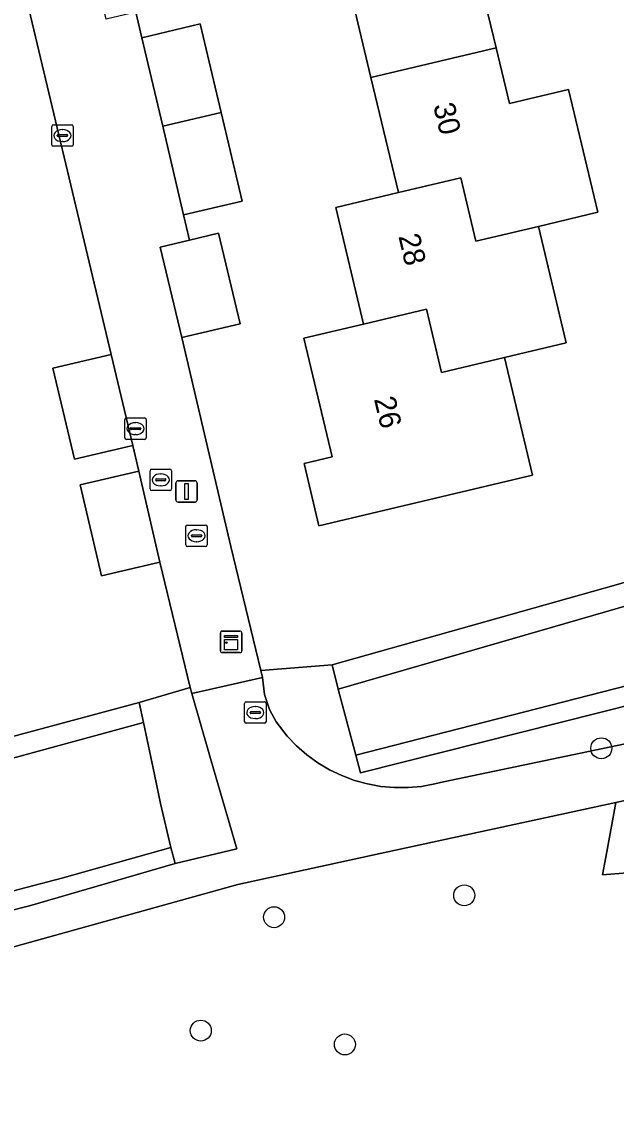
# Model space of a CAD drawing. Extents: x 158031 to 159244, y 380104 to 381214.
# Drawn here: x 159175.9 to 159203.6, y 380487.8 to 380538.8 of the extents above; entities that cross this region are included whole.
import ezdxf

# ---------------------------------------------------------------- set-up
doc = ezdxf.new("R2010")
doc.units = 0
for name, color, linetype in [('IMGEO_Boom', 7, 'Continuous'), ('IMGEO_Brandkraan', 7, 'Continuous'), ('IMGEO_Erf', 7, 'Continuous'), ('IMGEO_Groenvoorziening', 7, 'Continuous'), ('IMGEO_Hek', 7, 'Continuous'), ('IMGEO_Kast', 7, 'Continuous'), ('IMGEO_Kolk', 7, 'Continuous'), ('IMGEO_Lichtmast', 7, 'Continuous'), ('IMGEO_Oever', 7, 'Continuous'), ('IMGEO_Pand', 7, 'Continuous'), ('IMGEO_Pand_nummerreeks', 7, 'Continuous'), ('IMGEO_Rioolput', 7, 'Continuous'), ('IMGEO_Voetpad_halfverhard', 7, 'Continuous'), ('IMGEO_Voetpad_open', 7, 'Continuous'), ('IMGEO_Waterloop', 7, 'Continuous')]:
    doc.layers.add(name, color=color, linetype=linetype)

msp = doc.modelspace()

# ---------------------------------------------------------------- linework, layer by layer
at = {"layer": 'IMGEO_Boom'}
for centre in [(159202.938, 380504.84), (159196.542, 380497.975), (159187.669, 380496.953), (159184.248, 380491.657), (159190.971, 380491.013)]:
    msp.add_circle(centre, 0.489, dxfattribs=at)
at = {"layer": 'IMGEO_Brandkraan'}
for p, q in [((159183.548, 380514.338), (159183.548, 380515.19)), ((159183.623, 380515.264), (159184.475, 380515.264)), ((159184.036, 380515.044), (159184.061, 380515.044)), ((159184.549, 380515.19), (159184.549, 380514.338)), ((159183.807, 380514.758), (159183.807, 380514.77)), ((159184.245, 380514.721), (159183.847, 380514.721)), ((159183.85, 380514.807), (159184.248, 380514.807)), ((159184.059, 380514.484), (159184.034, 380514.484)), ((159184.291, 380514.77), (159184.291, 380514.758)), ((159184.475, 380514.264), (159183.623, 380514.264))]:
    msp.add_line(p, q, dxfattribs=at)
for points in [[(159183.548, 380514.338), (159183.548, 380515.19)], [(159183.623, 380515.264), (159184.475, 380515.264)], [(159184.549, 380515.19), (159184.549, 380514.338)], [(159184.475, 380514.264), (159183.623, 380514.264)]]:
    msp.add_lwpolyline(points, dxfattribs=at)
for centre, radius, start, end in [((159183.625, 380515.188), 0.0765, 91.552, 178.448), ((159183.625, 380515.188), 0.0765, 91.552, 178.448), ((159184.473, 380515.188), 0.0765, 1.552, 88.448), ((159184.473, 380515.188), 0.0765, 1.552, 88.448), ((159183.847, 380514.767), 0.0403, 85.8775, 175.7526), ((159183.844, 380514.757), 0.0366, 178.938, 274.7102), ((159184.248, 380514.764), 0.043, 264.8664, 352.4533), ((159184.252, 380514.769), 0.0386, 1.7309, 96.639), ((159183.625, 380514.34), 0.0765, 181.552, 268.448), ((159183.625, 380514.34), 0.0765, 181.552, 268.448), ((159184.473, 380514.34), 0.0765, 271.552, 358.448), ((159184.473, 380514.34), 0.0765, 271.552, 358.448)]:
    msp.add_arc(centre, radius, start, end, dxfattribs=at)
for centre, major_axis, ratio, start_param, end_param in [((159184.035, 380514.764), (-0.387, 0.002), 0.722429, 4.712389, 7.853982), ((159184.06, 380514.764), (-0.39, 0.002), 0.717154, 1.570796, 4.712389)]:
    msp.add_ellipse(centre, major_axis=major_axis, ratio=ratio, start_param=start_param, end_param=end_param, dxfattribs=at)
at = {"layer": 'IMGEO_Erf'}
for points in [[(159181.212, 380539.218), (159181.494, 380538.021), (159184.219, 380538.664), (159185.195, 380534.53), (159186.171, 380530.396), (159183.446, 380529.753), (159183.726, 380528.566), (159185.078, 380528.89), (159186.082, 380524.667), (159183.358, 380524.019), (159185.648, 380514.267), (159187.042, 380508.472), (159190.373, 380508.736), (159203.635, 380512.47), (159218.284, 380516.797), (159205.315, 380561.828)], [(159155.449, 380500), (159181.378, 380506.972), (159183.757, 380507.682), (159182.344, 380513.535), (159179.618, 380512.897), (159178.624, 380517.145), (159181.35, 380517.783), (159181.072, 380518.982), (159178.347, 380518.337), (159177.342, 380522.588), (159180.067, 380523.232), (159175.506, 380542.385)], [(159197.383, 380540.264), (159198.028, 380537.552), (159198.647, 380534.945), (159201.414, 380535.603), (159202.776, 380529.869), (159200.001, 380529.21), (159201.293, 380523.769), (159198.418, 380523.086), (159199.723, 380517.596), (159189.763, 380515.23), (159189.072, 380518.142), (159190.377, 380518.452), (159189.063, 380523.984), (159191.848, 380524.646), (159190.554, 380530.095), (159193.466, 380530.786), (159192.188, 380536.165), (159190.91, 380541.545)]]:
    msp.add_lwpolyline(points, dxfattribs=at)
at = {"layer": 'IMGEO_Groenvoorziening'}
for points in [[(159221.372, 380511.174), (159191.697, 380503.697), (159191.476, 380504.525), (159191.028, 380506.201), (159190.656, 380507.596), (159190.373, 380508.736), (159187.042, 380508.472), (159187.12, 380508.15), (159187.221, 380507.36), (159187.457, 380506.647), (159187.763, 380506.069), (159188.28, 380505.405), (159188.719, 380504.948), (159189.197, 380504.533), (159189.711, 380504.162), (159190.255, 380503.838), (159190.826, 380503.564), (159191.42, 380503.342), (159192.031, 380503.174), (159192.654, 380503.061), (159193.285, 380503.005), (159193.919, 380503.005), (159194.55, 380503.062), (159195.173, 380503.174), (159195.581, 380503.28), (159218.842, 380508.148)], [(159222.405, 380484.371), (159222.854, 380489.379), (159223.14, 380492.265), (159220.815, 380492.175), (159220.108, 380492.147), (159214.863, 380494.439), (159211.133, 380498.326), (159207.448, 380499.293), (159202.988, 380498.934), (159203.188, 380500), (159203.618, 380502.308), (159192.979, 380500), (159185.982, 380498.482), (159172.715, 380494.796), (159168.422, 380491.242), (159141.818, 380479.927)]]:
    msp.add_lwpolyline(points, dxfattribs=at)
for points in [[(159184.7, 380504.368), (159183.827, 380507.393), (159183.757, 380507.682), (159181.378, 380506.972), (159181.571, 380506.05), (159182.08, 380503.61), (159182.362, 380502.263), (159182.846, 380500.211), (159183.054, 380499.465), (159185.926, 380500.142)], [(159223.099, 380500), (159222.965, 380501.818), (159217.54, 380503.844), (159216.569, 380504.058), (159215.584, 380504.185), (159214.591, 380504.224), (159214.128, 380504.211), (159206.585, 380502.959), (159203.618, 380502.308), (159203.188, 380500), (159202.988, 380498.934), (159207.448, 380499.293), (159211.133, 380498.326), (159214.863, 380494.439), (159220.108, 380492.147), (159220.815, 380492.175), (159223.14, 380492.265), (159223.443, 380495.319)]]:
    msp.add_lwpolyline(points, close=True, dxfattribs=at)
at = {"layer": 'IMGEO_Hek'}
for points in [[(159187.042, 380508.472), (159185.648, 380514.267)], [(159187.12, 380508.15), (159187.042, 380508.472)]]:
    msp.add_lwpolyline(points, dxfattribs=at)
at = {"layer": 'IMGEO_Kast'}
for p, q in [((159185.16, 380509.385), (159185.16, 380510.226)), ((159185.16, 380510.226), (159185.16, 380509.385)), ((159185.235, 380510.31), (159186.076, 380510.31)), ((159186.076, 380510.31), (159185.235, 380510.31)), ((159186.16, 380510.235), (159186.16, 380509.394)), ((159186.16, 380509.394), (159186.16, 380510.235)), ((159186.085, 380509.31), (159185.244, 380509.31)), ((159185.244, 380509.31), (159186.085, 380509.31))]:
    msp.add_line(p, q, dxfattribs=at)
for points in [[(159185.355, 380510.1), (159185.955, 380510.1), (159185.955, 380510.015), (159185.355, 380510.015), (159185.355, 380510.1)], [(159185.355, 380509.925), (159185.955, 380509.925), (159185.955, 380509.436), (159185.355, 380509.436), (159185.355, 380509.925)]]:
    msp.add_lwpolyline(points, dxfattribs=at)
msp.add_circle((159185.439, 380509.774), 0.0377, dxfattribs=at)
for centre, start, end in [((159185.238, 380510.232), 92.4484, 184.2845), ((159185.238, 380510.232), 92.4484, 184.2845), ((159186.082, 380510.232), 2.4484, 94.2845), ((159186.082, 380510.232), 2.4484, 94.2845), ((159185.238, 380509.388), 182.4484, 274.2845), ((159185.238, 380509.388), 182.4484, 274.2845), ((159186.082, 380509.388), 272.4484, 4.2845), ((159186.082, 380509.388), 272.4484, 4.2845)]:
    msp.add_arc(centre, 0.0779, start, end, dxfattribs=at)
at = {"layer": 'IMGEO_Kolk'}
for p, q in [((159177.292, 380533.026), (159177.292, 380533.878)), ((159177.367, 380533.952), (159178.219, 380533.952)), ((159178.293, 380533.878), (159178.293, 380533.026)), ((159177.551, 380533.446), (159177.551, 380533.458)), ((159177.989, 380533.409), (159177.591, 380533.409)), ((159177.594, 380533.495), (159177.992, 380533.495)), ((159177.78, 380533.732), (159177.805, 380533.732)), ((159178.035, 380533.458), (159178.035, 380533.446)), ((159178.219, 380532.952), (159177.367, 380532.952)), ((159177.803, 380533.172), (159177.778, 380533.172)), ((159180.701, 380519.34), (159180.701, 380520.192)), ((159180.776, 380520.266), (159181.628, 380520.266)), ((159181.189, 380520.046), (159181.214, 380520.046)), ((159181.702, 380520.192), (159181.702, 380519.34)), ((159180.96, 380519.76), (159180.96, 380519.772)), ((159181.398, 380519.723), (159181, 380519.723)), ((159181.003, 380519.809), (159181.401, 380519.809)), ((159181.444, 380519.772), (159181.444, 380519.76)), ((159181.628, 380519.266), (159180.776, 380519.266)), ((159181.212, 380519.486), (159181.187, 380519.486))]:
    msp.add_line(p, q, dxfattribs=at)
for points in [[(159177.292, 380533.026), (159177.292, 380533.878)], [(159177.367, 380533.952), (159178.219, 380533.952)], [(159178.293, 380533.878), (159178.293, 380533.026)], [(159178.219, 380532.952), (159177.367, 380532.952)], [(159180.701, 380519.34), (159180.701, 380520.192)], [(159180.776, 380520.266), (159181.628, 380520.266)], [(159181.702, 380520.192), (159181.702, 380519.34)], [(159181.628, 380519.266), (159180.776, 380519.266)]]:
    msp.add_lwpolyline(points, dxfattribs=at)
for centre, radius, start, end in [((159177.369, 380533.876), 0.0765, 91.552, 178.448), ((159177.369, 380533.876), 0.0765, 91.552, 178.448), ((159178.217, 380533.876), 0.0765, 1.552, 88.448), ((159178.217, 380533.876), 0.0765, 1.552, 88.448), ((159177.591, 380533.455), 0.0403, 85.8775, 175.7526), ((159177.588, 380533.445), 0.0366, 178.938, 274.7102), ((159177.992, 380533.452), 0.043, 264.8664, 352.4533), ((159177.996, 380533.457), 0.0386, 1.7309, 96.639), ((159177.369, 380533.028), 0.0765, 181.552, 268.448), ((159177.369, 380533.028), 0.0765, 181.552, 268.448), ((159178.217, 380533.028), 0.0765, 271.552, 358.448), ((159178.217, 380533.028), 0.0765, 271.552, 358.448), ((159180.778, 380520.19), 0.0765, 91.552, 178.448), ((159180.778, 380520.19), 0.0765, 91.552, 178.448), ((159181.626, 380520.19), 0.0765, 1.552, 88.448), ((159181.626, 380520.19), 0.0765, 1.552, 88.448), ((159181, 380519.769), 0.0403, 85.8775, 175.7526), ((159180.997, 380519.759), 0.0366, 178.938, 274.7102), ((159181.401, 380519.766), 0.043, 264.8664, 352.4533), ((159181.405, 380519.771), 0.0386, 1.7309, 96.639), ((159180.778, 380519.342), 0.0765, 181.552, 268.448), ((159180.778, 380519.342), 0.0765, 181.552, 268.448), ((159181.626, 380519.342), 0.0765, 271.552, 358.448), ((159181.626, 380519.342), 0.0765, 271.552, 358.448)]:
    msp.add_arc(centre, radius, start, end, dxfattribs=at)
for centre, major_axis, ratio, start_param, end_param in [((159177.779, 380533.452), (-0.387, 0.002), 0.722429, 4.712389, 7.853982), ((159177.804, 380533.452), (-0.39, 0.002), 0.717154, 1.570796, 4.712389), ((159181.188, 380519.766), (-0.387, 0.002), 0.722429, 4.712389, 7.853982), ((159181.213, 380519.766), (-0.39, 0.002), 0.717154, 1.570796, 4.712389)]:
    msp.add_ellipse(centre, major_axis=major_axis, ratio=ratio, start_param=start_param, end_param=end_param, dxfattribs=at)
at = {"layer": 'IMGEO_Lichtmast'}
for p, q in [((159183.088, 380516.434), (159183.088, 380517.234)), ((159183.088, 380517.234), (159183.088, 380516.434)), ((159183.188, 380517.334), (159183.978, 380517.334)), ((159183.978, 380517.334), (159183.188, 380517.334)), ((159184.078, 380517.234), (159184.078, 380516.434)), ((159184.078, 380516.434), (159184.078, 380517.234)), ((159183.978, 380516.334), (159183.188, 380516.334)), ((159183.188, 380516.334), (159183.978, 380516.334))]:
    msp.add_line(p, q, dxfattribs=at)
msp.add_lwpolyline([(159183.508, 380517.209), (159183.658, 380517.209), (159183.658, 380516.459), (159183.508, 380516.459), (159183.508, 380517.209)], dxfattribs=at)
for centre, start, end in [((159183.188, 380517.234), 90, 180), ((159183.188, 380517.234), 90, 180), ((159183.978, 380517.234), 0, 90), ((159183.978, 380517.234), 360, 90), ((159183.188, 380516.434), 180, 270), ((159183.188, 380516.434), 180, 270), ((159183.978, 380516.434), 270, 0), ((159183.978, 380516.434), 270, 0)]:
    msp.add_arc(centre, 0.1, start, end, dxfattribs=at)
at = {"layer": 'IMGEO_Oever'}
for points in [[(159219.964, 380516.086), (159219.516, 380517.161), (159218.284, 380516.797), (159203.635, 380512.47), (159190.373, 380508.736), (159190.656, 380507.596)], [(159221.372, 380511.174), (159221.152, 380512.129), (159191.476, 380504.525), (159191.697, 380503.697)], [(159181.571, 380506.05), (159181.378, 380506.972), (159155.449, 380500), (159137.702, 380495.228), (159138.017, 380494.147), (159159.434, 380500)], [(159176.249, 380497.49), (159183.054, 380499.465), (159182.846, 380500.211), (159177.767, 380498.77), (159167.231, 380496.026), (159142.116, 380489.441), (159143.066, 380489.075)]]:
    msp.add_lwpolyline(points, close=True, dxfattribs=at)
at = {"layer": 'IMGEO_Pand'}
for points in [[(159198.793, 380546.615), (159196.014, 380545.955), (159193.103, 380545.264), (159193.822, 380542.237), (159190.91, 380541.545), (159192.188, 380536.165), (159198.028, 380537.552), (159197.383, 380540.264), (159199.469, 380540.759), (159203.216, 380541.668), (159202.078, 380546.456), (159199.004, 380545.725)], [(159182.47, 380533.887), (159185.195, 380534.53), (159184.219, 380538.664), (159181.494, 380538.021)], [(159193.466, 380530.786), (159196.382, 380531.478), (159197.085, 380528.518), (159200.001, 380529.21), (159202.776, 380529.869), (159201.414, 380535.603), (159198.647, 380534.945), (159198.028, 380537.552), (159192.188, 380536.165)], [(159182.47, 380533.887), (159183.446, 380529.753), (159186.171, 380530.396), (159185.195, 380534.53)], [(159198.418, 380523.086), (159201.293, 380523.769), (159200.001, 380529.21), (159197.085, 380528.518), (159196.382, 380531.478), (159193.466, 380530.786), (159190.554, 380530.095), (159191.848, 380524.646), (159194.782, 380525.343), (159195.484, 380522.389)], [(159183.358, 380524.019), (159186.082, 380524.667), (159185.078, 380528.89), (159183.726, 380528.566), (159182.354, 380528.242)], [(159198.418, 380523.086), (159195.484, 380522.389), (159194.782, 380525.343), (159191.848, 380524.646), (159189.063, 380523.984), (159190.377, 380518.452), (159189.072, 380518.142), (159189.763, 380515.23), (159199.723, 380517.596)], [(159180.067, 380523.232), (159177.342, 380522.588), (159178.347, 380518.337), (159181.072, 380518.982)], [(159181.35, 380517.783), (159178.624, 380517.145), (159179.618, 380512.897), (159182.344, 380513.535)]]:
    msp.add_lwpolyline(points, close=True, dxfattribs=at)
at = {"layer": 'IMGEO_Rioolput'}
for p, q in [((159181.881, 380516.949), (159181.881, 380517.801)), ((159181.956, 380517.875), (159182.808, 380517.875)), ((159182.369, 380517.655), (159182.394, 380517.655)), ((159182.882, 380517.801), (159182.882, 380516.949)), ((159182.14, 380517.369), (159182.14, 380517.381)), ((159182.578, 380517.332), (159182.18, 380517.332)), ((159182.183, 380517.418), (159182.581, 380517.418)), ((159182.392, 380517.095), (159182.367, 380517.095)), ((159182.624, 380517.381), (159182.624, 380517.369)), ((159182.808, 380516.875), (159181.956, 380516.875)), ((159186.291, 380506.083), (159186.291, 380506.935)), ((159186.366, 380507.009), (159187.218, 380507.009)), ((159187.292, 380506.935), (159187.292, 380506.083)), ((159186.55, 380506.503), (159186.55, 380506.515)), ((159186.988, 380506.466), (159186.59, 380506.466)), ((159186.593, 380506.552), (159186.991, 380506.552)), ((159186.779, 380506.789), (159186.804, 380506.789)), ((159187.034, 380506.515), (159187.034, 380506.503)), ((159187.218, 380506.009), (159186.366, 380506.009)), ((159186.802, 380506.229), (159186.777, 380506.229))]:
    msp.add_line(p, q, dxfattribs=at)
for points in [[(159181.881, 380516.949), (159181.881, 380517.801)], [(159181.956, 380517.875), (159182.808, 380517.875)], [(159182.882, 380517.801), (159182.882, 380516.949)], [(159182.808, 380516.875), (159181.956, 380516.875)], [(159186.291, 380506.083), (159186.291, 380506.935)], [(159186.366, 380507.009), (159187.218, 380507.009)], [(159187.292, 380506.935), (159187.292, 380506.083)], [(159187.218, 380506.009), (159186.366, 380506.009)]]:
    msp.add_lwpolyline(points, dxfattribs=at)
for centre, radius, start, end in [((159181.958, 380517.799), 0.0765, 91.552, 178.448), ((159181.958, 380517.799), 0.0765, 91.552, 178.448), ((159182.806, 380517.799), 0.0765, 1.552, 88.448), ((159182.806, 380517.799), 0.0765, 1.552, 88.448), ((159182.18, 380517.378), 0.0403, 85.8775, 175.7526), ((159182.177, 380517.368), 0.0366, 178.938, 274.7102), ((159182.581, 380517.375), 0.043, 264.8664, 352.4533), ((159182.585, 380517.38), 0.0386, 1.7309, 96.639), ((159181.958, 380516.951), 0.0765, 181.552, 268.448), ((159181.958, 380516.951), 0.0765, 181.552, 268.448), ((159182.806, 380516.951), 0.0765, 271.552, 358.448), ((159182.806, 380516.951), 0.0765, 271.552, 358.448), ((159186.368, 380506.933), 0.0765, 91.552, 178.448), ((159186.368, 380506.933), 0.0765, 91.552, 178.448), ((159187.216, 380506.933), 0.0765, 1.552, 88.448), ((159187.216, 380506.933), 0.0765, 1.552, 88.448), ((159186.59, 380506.512), 0.0403, 85.8775, 175.7526), ((159186.587, 380506.502), 0.0366, 178.938, 274.7102), ((159186.991, 380506.509), 0.043, 264.8664, 352.4533), ((159186.995, 380506.514), 0.0386, 1.7309, 96.639), ((159186.368, 380506.085), 0.0765, 181.552, 268.448), ((159186.368, 380506.085), 0.0765, 181.552, 268.448), ((159187.216, 380506.085), 0.0765, 271.552, 358.448), ((159187.216, 380506.085), 0.0765, 271.552, 358.448)]:
    msp.add_arc(centre, radius, start, end, dxfattribs=at)
for centre, major_axis, ratio, start_param, end_param in [((159182.368, 380517.375), (-0.387, 0.002), 0.722429, 4.712389, 7.853982), ((159182.393, 380517.375), (-0.39, 0.002), 0.717154, 1.570796, 4.712389), ((159186.778, 380506.509), (-0.387, 0.002), 0.722429, 4.712389, 7.853982), ((159186.803, 380506.509), (-0.39, 0.002), 0.717154, 1.570796, 4.712389)]:
    msp.add_ellipse(centre, major_axis=major_axis, ratio=ratio, start_param=start_param, end_param=end_param, dxfattribs=at)
at = {"layer": 'IMGEO_Voetpad_halfverhard'}
for points in [[(159218.842, 380508.148), (159195.581, 380503.28), (159195.173, 380503.174), (159194.55, 380503.062), (159193.919, 380503.005), (159193.285, 380503.005), (159192.654, 380503.061), (159192.031, 380503.174), (159191.42, 380503.342), (159190.826, 380503.564), (159190.255, 380503.838), (159189.711, 380504.162), (159189.197, 380504.533), (159188.719, 380504.948), (159188.28, 380505.405), (159187.763, 380506.069), (159187.457, 380506.647), (159187.221, 380507.36), (159187.12, 380508.15), (159183.827, 380507.393), (159184.7, 380504.368), (159185.926, 380500.142), (159183.054, 380499.465), (159176.249, 380497.49), (159143.066, 380489.075)], [(159172.715, 380494.796), (159185.982, 380498.482), (159192.979, 380500), (159203.618, 380502.308), (159206.585, 380502.959)]]:
    msp.add_lwpolyline(points, dxfattribs=at)
at = {"layer": 'IMGEO_Voetpad_open'}
msp.add_lwpolyline([(159175.506, 380542.385), (159180.067, 380523.232), (159181.072, 380518.982), (159181.35, 380517.783), (159182.344, 380513.535), (159183.757, 380507.682), (159183.827, 380507.393), (159187.12, 380508.15), (159187.042, 380508.472), (159185.648, 380514.267), (159183.358, 380524.019), (159182.354, 380528.242), (159183.726, 380528.566), (159183.446, 380529.753), (159182.47, 380533.887), (159181.494, 380538.021), (159181.212, 380539.218), (159179.839, 380538.894), (159178.839, 380543.129), (159178.598, 380544.151), (159177.599, 380548.385), (159174.341, 380562.261)], dxfattribs=at)
at = {"layer": 'IMGEO_Waterloop'}
for points in [[(159191.476, 380504.525), (159221.152, 380512.129), (159220.583, 380514.603), (159219.964, 380516.086), (159190.656, 380507.596), (159191.028, 380506.201)], [(159177.767, 380498.77), (159182.846, 380500.211), (159182.362, 380502.263), (159182.08, 380503.61), (159181.571, 380506.05), (159159.434, 380500), (159138.017, 380494.147), (159138.574, 380492.236), (159138.849, 380491.293), (159141.593, 380489.714), (159142.116, 380489.441), (159167.231, 380496.026)]]:
    msp.add_lwpolyline(points, close=True, dxfattribs=at)

# ---------------------------------------------------------------- texts
at = {"layer": 'IMGEO_Pand_nummerreeks'}
for s, rotation, p in [('30', 283.3639, (159195.088, 380534.859)), ('28', 283.3588, (159193.463, 380528.754)), ('26', 283.3621, (159192.326, 380521.148))]:
    msp.add_text(s, height=1, rotation=rotation, dxfattribs=at).set_placement(p)

doc.saveas('drawing.dxf')
